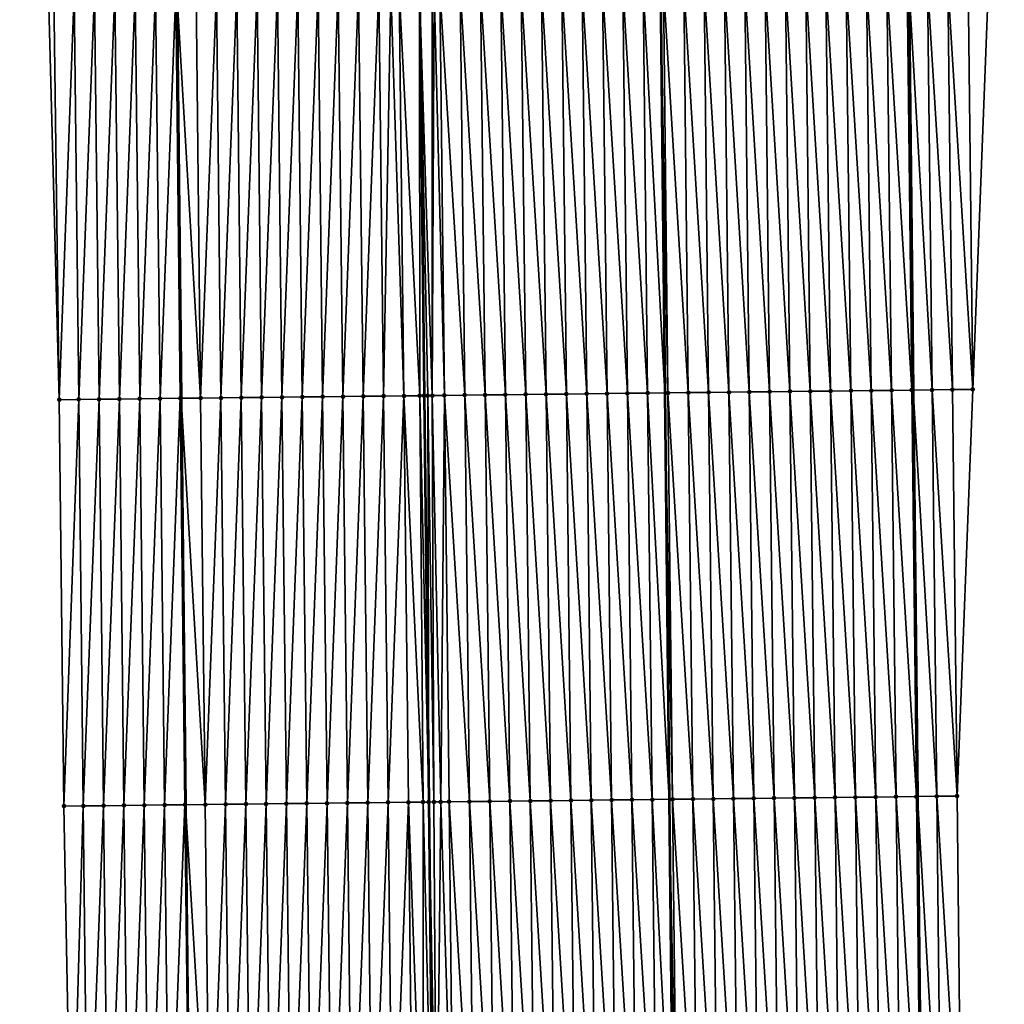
# Model space of a CAD drawing. Header units: feet. Extents: x 2010743 to 2022806, y 818705 to 837694.
# Tile 320 of 531: x 2011468 to 2011517, y 829264 to 829312. Entities that reach past the tile are written whole.
import ezdxf

# ---------------------------------------------------------------- set-up
doc = ezdxf.new("R2010")
doc.units = ezdxf.units.FT
doc.header["$MEASUREMENT"] = 0
for name, color, linetype, lineweight in [('EP_Travel Lane', 172, 'Continuous', 53), ('Road Shots', 141, 'Continuous', 100), ('STRIPING', 60, 'Continuous', 53)]:
    doc.layers.add(name, color=color, linetype=linetype, lineweight=lineweight)
doc.layers.add('I-77-MM17-21_NB-Surface-Border', color=7, linetype='Continuous')
doc.layers.add('I-77-MM17-21_NB-Surface-TIN', color=7, linetype='Continuous')

msp = doc.modelspace()

# ---------------------------------------------------------------- linework, layer by layer
at = {"layer": 'EP_Travel Lane'}
for points in [[(2011510.073, 829513.959, 319.701), (2011510.275, 829493.961, 319.572), (2011510.478, 829473.962, 319.456), (2011510.68, 829453.964, 319.32), (2011510.889, 829433.977, 319.204), (2011511.101, 829413.978, 319.111), (2011511.313, 829393.98, 319.007), (2011511.525, 829373.981, 318.9), (2011511.737, 829353.983, 318.742), (2011511.948, 829333.984, 318.616), (2011512.16, 829313.986, 318.464), (2011512.372, 829293.987, 318.354), (2011512.584, 829273.989, 318.244), (2011512.796, 829253.99, 318.126)], [(2011474.052, 829513.574, 319.955), (2011474.254, 829493.575, 319.824), (2011474.456, 829473.577, 319.69), (2011474.658, 829453.578, 319.544), (2011474.868, 829433.572, 319.424), (2011475.08, 829413.574, 319.31), (2011475.292, 829393.575, 319.206), (2011475.504, 829373.576, 319.098), (2011475.715, 829353.578, 318.956), (2011475.927, 829333.579, 318.852), (2011476.139, 829313.581, 318.726), (2011476.351, 829293.582, 318.597), (2011476.563, 829273.584, 318.471), (2011476.775, 829253.585, 318.372)]]:
    msp.add_polyline3d(points, dxfattribs=at)
at = {"layer": 'I-77-MM17-21_NB-Surface-Border', "color": 3, "linetype": 'Continuous', "lineweight": -3}
for points in [[(2011512.88, 829513.99, 319.618), (2011513.093, 829493.992, 319.485), (2011513.307, 829473.993, 319.372), (2011514.52, 829454.005, 319.215), (2011514.741, 829434.021, 319.101), (2011515.965, 829414.033, 318.979), (2011516.189, 829394.035, 318.871), (2011516.413, 829374.037, 318.757), (2011516.637, 829354.038, 318.609), (2011516.861, 829334.04, 318.463), (2011516.085, 829314.03, 318.341), (2011515.309, 829294.021, 318.255), (2011514.534, 829274.011, 318.177), (2011514.758, 829254.012, 318.068)], [(2011470.951, 829253.521, 318.21), (2011470.584, 829273.518, 318.318), (2011470.355, 829293.516, 318.447), (2011469.819, 829313.511, 318.565), (2011469.473, 829333.508, 318.682), (2011469.64, 829353.511, 318.801), (2011469.416, 829373.509, 318.931), (2011469.192, 829393.507, 319.056), (2011468.968, 829413.506, 319.161), (2011468.744, 829433.504, 319.267), (2011468.409, 829453.513, 319.373), (2011468.695, 829473.516, 319.535), (2011468.477, 829493.514, 319.673), (2011468.407, 829513.514, 319.807)]]:
    msp.add_polyline3d(points, dxfattribs=at)
at = {"layer": 'I-77-MM17-21_NB-Surface-TIN', "color": 128, "linetype": 'Continuous', "lineweight": -3}
for points in [[(2011478.312, 829293.604, 318.621), (2011479.088, 829313.614, 318.763), (2011478.088, 829313.603, 318.749)], [(2011478.312, 829293.604, 318.621), (2011479.312, 829293.615, 318.634), (2011479.088, 829313.614, 318.763)], [(2011479.312, 829293.615, 318.634), (2011480.088, 829313.625, 318.775), (2011479.088, 829313.614, 318.763)], [(2011479.312, 829293.615, 318.634), (2011480.312, 829293.626, 318.647), (2011480.088, 829313.625, 318.775)], [(2011480.312, 829293.626, 318.647), (2011481.088, 829313.636, 318.784), (2011480.088, 829313.625, 318.775)], [(2011480.312, 829293.626, 318.647), (2011481.312, 829293.638, 318.657), (2011481.088, 829313.636, 318.784)], [(2011481.312, 829293.638, 318.657), (2011482.088, 829313.647, 318.793), (2011481.088, 829313.636, 318.784)], [(2011481.312, 829293.638, 318.657), (2011482.312, 829293.649, 318.667), (2011482.088, 829313.647, 318.793)], [(2011482.312, 829293.649, 318.667), (2011483.087, 829313.658, 318.804), (2011482.088, 829313.647, 318.793)], [(2011482.312, 829293.649, 318.667), (2011483.311, 829293.66, 318.677), (2011483.087, 829313.658, 318.804)], [(2011483.311, 829293.66, 318.677), (2011484.087, 829313.669, 318.815), (2011483.087, 829313.658, 318.804)], [(2011483.311, 829293.66, 318.677), (2011484.311, 829293.671, 318.687), (2011484.087, 829313.669, 318.815)], [(2011484.311, 829293.671, 318.687), (2011485.087, 829313.68, 318.829), (2011484.087, 829313.669, 318.815)], [(2011484.311, 829293.671, 318.687), (2011485.311, 829293.682, 318.701), (2011485.087, 829313.68, 318.829)], [(2011485.311, 829293.682, 318.701), (2011486.087, 829313.692, 318.846), (2011485.087, 829313.68, 318.829)], [(2011485.311, 829293.682, 318.701), (2011486.311, 829293.693, 318.716), (2011486.087, 829313.692, 318.846)], [(2011486.311, 829293.693, 318.716), (2011486.678, 829313.698, 318.86), (2011486.087, 829313.692, 318.846)], [(2011486.311, 829293.693, 318.716), (2011487.311, 829293.704, 318.733), (2011486.678, 829313.698, 318.86)], [(2011487.311, 829293.704, 318.733), (2011487.087, 829313.703, 318.866), (2011486.678, 829313.698, 318.86)], [(2011488.091, 829293.713, 318.743), (2011488.087, 829313.714, 318.873), (2011487.087, 829313.703, 318.866)], [(2011487.311, 829293.704, 318.733), (2011488.091, 829293.713, 318.743), (2011487.087, 829313.703, 318.866)], [(2011488.712, 829293.72, 318.744), (2011488.702, 829313.721, 318.877), (2011488.087, 829313.714, 318.873)], [(2011488.49, 829293.718, 318.745), (2011488.712, 829293.72, 318.744), (2011488.087, 829313.714, 318.873)], [(2011488.49, 829293.718, 318.745), (2011488.087, 829313.714, 318.873), (2011488.311, 829293.716, 318.744)], [(2011488.091, 829293.713, 318.743), (2011488.311, 829293.716, 318.744), (2011488.087, 829313.714, 318.873)], [(2011488.712, 829293.72, 318.744), (2011488.803, 829313.722, 318.877), (2011488.702, 829313.721, 318.877)], [(2011488.712, 829293.72, 318.744), (2011489.311, 829293.727, 318.738), (2011488.803, 829313.722, 318.877)], [(2011489.311, 829293.727, 318.738), (2011489.087, 829313.725, 318.875), (2011488.803, 829313.722, 318.877)], [(2011490.311, 829293.738, 318.719), (2011490.087, 829313.736, 318.856), (2011489.087, 829313.725, 318.875)], [(2011489.311, 829293.727, 318.738), (2011490.311, 829293.738, 318.719), (2011489.087, 829313.725, 318.875)], [(2011491.311, 829293.749, 318.702), (2011491.087, 829313.748, 318.838), (2011490.087, 829313.736, 318.856)], [(2011490.311, 829293.738, 318.719), (2011491.311, 829293.749, 318.702), (2011490.087, 829313.736, 318.856)], [(2011492.311, 829293.761, 318.683), (2011492.087, 829313.759, 318.817), (2011491.087, 829313.748, 318.838)], [(2011491.311, 829293.749, 318.702), (2011492.311, 829293.761, 318.683), (2011491.087, 829313.748, 318.838)], [(2011493.311, 829293.772, 318.667), (2011493.087, 829313.77, 318.801), (2011492.087, 829313.759, 318.817)], [(2011492.311, 829293.761, 318.683), (2011493.311, 829293.772, 318.667), (2011492.087, 829313.759, 318.817)], [(2011494.311, 829293.783, 318.653), (2011494.087, 829313.782, 318.787), (2011493.087, 829313.77, 318.801)], [(2011493.311, 829293.772, 318.667), (2011494.311, 829293.783, 318.653), (2011493.087, 829313.77, 318.801)], [(2011495.311, 829293.795, 318.633), (2011495.087, 829313.793, 318.769), (2011494.087, 829313.782, 318.787)], [(2011494.311, 829293.783, 318.653), (2011495.311, 829293.795, 318.633), (2011494.087, 829313.782, 318.787)], [(2011496.311, 829293.806, 318.617), (2011496.087, 829313.804, 318.754), (2011495.087, 829313.793, 318.769)], [(2011495.311, 829293.795, 318.633), (2011496.311, 829293.806, 318.617), (2011495.087, 829313.793, 318.769)], [(2011497.311, 829293.817, 318.602), (2011497.087, 829313.815, 318.738), (2011496.087, 829313.804, 318.754)], [(2011496.311, 829293.806, 318.617), (2011497.311, 829293.817, 318.602), (2011496.087, 829313.804, 318.754)], [(2011498.311, 829293.828, 318.593), (2011498.087, 829313.827, 318.728), (2011497.087, 829313.815, 318.738)], [(2011497.311, 829293.817, 318.602), (2011498.311, 829293.828, 318.593), (2011497.087, 829313.815, 318.738)], [(2011499.31, 829293.84, 318.586), (2011499.086, 829313.838, 318.716), (2011498.087, 829313.827, 318.728)], [(2011498.311, 829293.828, 318.593), (2011499.31, 829293.84, 318.586), (2011498.087, 829313.827, 318.728)], [(2011499.086, 829313.838, 318.716), (2011500.153, 829293.849, 318.573), (2011499.941, 829313.848, 318.7)], [(2011499.31, 829293.84, 318.586), (2011500.153, 829293.849, 318.573), (2011499.086, 829313.838, 318.716)], [(2011500.31, 829293.851, 318.57), (2011500.086, 829313.849, 318.698), (2011499.941, 829313.848, 318.7)], [(2011500.31, 829293.851, 318.57), (2011499.941, 829313.848, 318.7), (2011500.153, 829293.849, 318.573)], [(2011501.31, 829293.862, 318.551), (2011501.086, 829313.861, 318.677), (2011500.086, 829313.849, 318.698)], [(2011500.31, 829293.851, 318.57), (2011501.31, 829293.862, 318.551), (2011500.086, 829313.849, 318.698)], [(2011502.31, 829293.874, 318.528), (2011502.086, 829313.872, 318.65), (2011501.086, 829313.861, 318.677)], [(2011501.31, 829293.862, 318.551), (2011502.31, 829293.874, 318.528), (2011501.086, 829313.861, 318.677)], [(2011503.31, 829293.885, 318.507), (2011503.086, 829313.883, 318.629), (2011502.086, 829313.872, 318.65)], [(2011502.31, 829293.874, 318.528), (2011503.31, 829293.885, 318.507), (2011502.086, 829313.872, 318.65)], [(2011504.31, 829293.896, 318.491), (2011504.086, 829313.895, 318.61), (2011503.086, 829313.883, 318.629)], [(2011503.31, 829293.885, 318.507), (2011504.31, 829293.896, 318.491), (2011503.086, 829313.883, 318.629)], [(2011505.31, 829293.907, 318.476), (2011505.086, 829313.906, 318.593), (2011504.086, 829313.895, 318.61)], [(2011504.31, 829293.896, 318.491), (2011505.31, 829293.907, 318.476), (2011504.086, 829313.895, 318.61)], [(2011506.31, 829293.919, 318.465), (2011506.086, 829313.917, 318.58), (2011505.086, 829313.906, 318.593)], [(2011505.31, 829293.907, 318.476), (2011506.31, 829293.919, 318.465), (2011505.086, 829313.906, 318.593)], [(2011507.31, 829293.93, 318.452), (2011507.086, 829313.928, 318.567), (2011506.086, 829313.917, 318.58)], [(2011506.31, 829293.919, 318.465), (2011507.31, 829293.93, 318.452), (2011506.086, 829313.917, 318.58)], [(2011508.31, 829293.941, 318.436), (2011508.086, 829313.94, 318.552), (2011507.086, 829313.928, 318.567)], [(2011507.31, 829293.93, 318.452), (2011508.31, 829293.941, 318.436), (2011507.086, 829313.928, 318.567)], [(2011509.31, 829293.953, 318.422), (2011509.086, 829313.951, 318.533), (2011508.086, 829313.94, 318.552)], [(2011508.31, 829293.941, 318.436), (2011509.31, 829293.953, 318.422), (2011508.086, 829313.94, 318.552)], [(2011510.31, 829293.964, 318.407), (2011510.086, 829313.962, 318.516), (2011509.086, 829313.951, 318.533)], [(2011509.31, 829293.953, 318.422), (2011510.31, 829293.964, 318.407), (2011509.086, 829313.951, 318.533)], [(2011511.31, 829293.975, 318.386), (2011511.086, 829313.974, 318.499), (2011510.086, 829313.962, 318.516)], [(2011510.31, 829293.964, 318.407), (2011511.31, 829293.975, 318.386), (2011510.086, 829313.962, 318.516)], [(2011512.31, 829293.987, 318.356), (2011512.086, 829313.985, 318.467), (2011511.086, 829313.974, 318.499)], [(2011511.31, 829293.975, 318.386), (2011512.31, 829293.987, 318.356), (2011511.086, 829313.974, 318.499)], [(2011512.086, 829313.985, 318.467), (2011512.372, 829293.987, 318.354), (2011512.16, 829313.986, 318.464)], [(2011512.31, 829293.987, 318.356), (2011512.372, 829293.987, 318.354), (2011512.086, 829313.985, 318.467)], [(2011513.31, 829293.998, 318.325), (2011513.086, 829313.996, 318.431), (2011512.16, 829313.986, 318.464)], [(2011513.31, 829293.998, 318.325), (2011512.16, 829313.986, 318.464), (2011512.372, 829293.987, 318.354)], [(2011514.31, 829294.009, 318.291), (2011514.085, 829314.008, 318.398), (2011513.086, 829313.996, 318.431)], [(2011513.31, 829293.998, 318.325), (2011514.31, 829294.009, 318.291), (2011513.086, 829313.996, 318.431)], [(2011515.309, 829294.021, 318.255), (2011515.085, 829314.019, 318.368), (2011514.085, 829314.008, 318.398)], [(2011514.31, 829294.009, 318.291), (2011515.309, 829294.021, 318.255), (2011514.085, 829314.008, 318.398)], [(2011515.309, 829294.021, 318.255), (2011516.085, 829314.03, 318.341), (2011515.085, 829314.019, 318.368)], [(2011470.355, 829293.516, 318.447), (2011470.088, 829313.514, 318.573), (2011469.819, 829313.511, 318.565)], [(2011470.355, 829293.516, 318.447), (2011471.088, 829313.525, 318.603), (2011470.088, 829313.514, 318.573)], [(2011470.355, 829293.516, 318.447), (2011471.312, 829293.527, 318.474), (2011471.088, 829313.525, 318.603)], [(2011471.312, 829293.527, 318.474), (2011472.088, 829313.536, 318.63), (2011471.088, 829313.525, 318.603)], [(2011471.312, 829293.527, 318.474), (2011472.312, 829293.538, 318.503), (2011472.088, 829313.536, 318.63)], [(2011472.312, 829293.538, 318.503), (2011473.088, 829313.547, 318.661), (2011472.088, 829313.536, 318.63)], [(2011472.312, 829293.538, 318.503), (2011473.312, 829293.549, 318.533), (2011473.088, 829313.547, 318.661)], [(2011473.312, 829293.549, 318.533), (2011474.088, 829313.558, 318.69), (2011473.088, 829313.547, 318.661)], [(2011473.312, 829293.549, 318.533), (2011474.312, 829293.56, 318.56), (2011474.088, 829313.558, 318.69)], [(2011474.312, 829293.56, 318.56), (2011475.088, 829313.569, 318.723), (2011474.088, 829313.558, 318.69)], [(2011474.312, 829293.56, 318.56), (2011475.312, 829293.571, 318.584), (2011475.088, 829313.569, 318.723)], [(2011475.312, 829293.571, 318.584), (2011476.088, 829313.58, 318.725), (2011475.088, 829313.569, 318.723)], [(2011475.312, 829293.571, 318.584), (2011476.312, 829293.582, 318.597), (2011476.088, 829313.58, 318.725)], [(2011476.088, 829313.58, 318.725), (2011476.351, 829293.582, 318.597), (2011476.139, 829313.581, 318.726)], [(2011476.312, 829293.582, 318.597), (2011476.351, 829293.582, 318.597), (2011476.088, 829313.58, 318.725)], [(2011477.312, 829293.593, 318.606), (2011477.088, 829313.591, 318.736), (2011476.139, 829313.581, 318.726)], [(2011477.312, 829293.593, 318.606), (2011476.139, 829313.581, 318.726), (2011476.351, 829293.582, 318.597)], [(2011477.312, 829293.593, 318.606), (2011478.088, 829313.603, 318.749), (2011477.088, 829313.591, 318.736)], [(2011477.312, 829293.593, 318.606), (2011478.312, 829293.604, 318.621), (2011478.088, 829313.603, 318.749)], [(2011491.535, 829273.751, 318.577), (2011491.311, 829293.749, 318.702), (2011490.311, 829293.738, 318.719)], [(2011492.535, 829273.762, 318.558), (2011492.311, 829293.761, 318.683), (2011491.311, 829293.749, 318.702)], [(2011491.535, 829273.751, 318.577), (2011492.535, 829273.762, 318.558), (2011491.311, 829293.749, 318.702)], [(2011493.535, 829273.774, 318.54), (2011493.311, 829293.772, 318.667), (2011492.311, 829293.761, 318.683)], [(2011492.535, 829273.762, 318.558), (2011493.535, 829273.774, 318.54), (2011492.311, 829293.761, 318.683)], [(2011494.535, 829273.785, 318.522), (2011494.311, 829293.783, 318.653), (2011493.311, 829293.772, 318.667)], [(2011493.535, 829273.774, 318.54), (2011494.535, 829273.785, 318.522), (2011493.311, 829293.772, 318.667)], [(2011495.535, 829273.796, 318.503), (2011495.311, 829293.795, 318.633), (2011494.311, 829293.783, 318.653)], [(2011494.535, 829273.785, 318.522), (2011495.535, 829273.796, 318.503), (2011494.311, 829293.783, 318.653)], [(2011496.535, 829273.808, 318.487), (2011496.311, 829293.806, 318.617), (2011495.311, 829293.795, 318.633)], [(2011495.535, 829273.796, 318.503), (2011496.535, 829273.808, 318.487), (2011495.311, 829293.795, 318.633)], [(2011497.535, 829273.819, 318.475), (2011497.311, 829293.817, 318.602), (2011496.311, 829293.806, 318.617)], [(2011496.535, 829273.808, 318.487), (2011497.535, 829273.819, 318.475), (2011496.311, 829293.806, 318.617)], [(2011498.535, 829273.83, 318.464), (2011498.311, 829293.828, 318.593), (2011497.311, 829293.817, 318.602)], [(2011497.535, 829273.819, 318.475), (2011498.535, 829273.83, 318.464), (2011497.311, 829293.817, 318.602)], [(2011499.534, 829273.841, 318.45), (2011499.31, 829293.84, 318.586), (2011498.311, 829293.828, 318.593)], [(2011498.535, 829273.83, 318.464), (2011499.534, 829273.841, 318.45), (2011498.311, 829293.828, 318.593)], [(2011499.31, 829293.84, 318.586), (2011500.365, 829273.851, 318.437), (2011500.153, 829293.849, 318.573)], [(2011499.534, 829273.841, 318.45), (2011500.365, 829273.851, 318.437), (2011499.31, 829293.84, 318.586)], [(2011500.534, 829273.853, 318.434), (2011500.31, 829293.851, 318.57), (2011500.153, 829293.849, 318.573)], [(2011500.534, 829273.853, 318.434), (2011500.153, 829293.849, 318.573), (2011500.365, 829273.851, 318.437)], [(2011501.534, 829273.864, 318.421), (2011501.31, 829293.862, 318.551), (2011500.31, 829293.851, 318.57)], [(2011500.534, 829273.853, 318.434), (2011501.534, 829273.864, 318.421), (2011500.31, 829293.851, 318.57)], [(2011502.534, 829273.875, 318.406), (2011502.31, 829293.874, 318.528), (2011501.31, 829293.862, 318.551)], [(2011501.534, 829273.864, 318.421), (2011502.534, 829273.875, 318.406), (2011501.31, 829293.862, 318.551)], [(2011503.534, 829273.886, 318.39), (2011503.31, 829293.885, 318.507), (2011502.31, 829293.874, 318.528)], [(2011502.534, 829273.875, 318.406), (2011503.534, 829273.886, 318.39), (2011502.31, 829293.874, 318.528)], [(2011504.534, 829273.898, 318.374), (2011504.31, 829293.896, 318.491), (2011503.31, 829293.885, 318.507)], [(2011503.534, 829273.886, 318.39), (2011504.534, 829273.898, 318.374), (2011503.31, 829293.885, 318.507)], [(2011505.534, 829273.909, 318.361), (2011505.31, 829293.907, 318.476), (2011504.31, 829293.896, 318.491)], [(2011504.534, 829273.898, 318.374), (2011505.534, 829273.909, 318.361), (2011504.31, 829293.896, 318.491)], [(2011506.534, 829273.92, 318.351), (2011506.31, 829293.919, 318.465), (2011505.31, 829293.907, 318.476)], [(2011505.534, 829273.909, 318.361), (2011506.534, 829273.92, 318.351), (2011505.31, 829293.907, 318.476)], [(2011507.534, 829273.932, 318.341), (2011507.31, 829293.93, 318.452), (2011506.31, 829293.919, 318.465)], [(2011506.534, 829273.92, 318.351), (2011507.534, 829273.932, 318.341), (2011506.31, 829293.919, 318.465)], [(2011508.534, 829273.943, 318.327), (2011508.31, 829293.941, 318.436), (2011507.31, 829293.93, 318.452)], [(2011507.534, 829273.932, 318.341), (2011508.534, 829273.943, 318.327), (2011507.31, 829293.93, 318.452)], [(2011509.534, 829273.954, 318.309), (2011509.31, 829293.953, 318.422), (2011508.31, 829293.941, 318.436)], [(2011508.534, 829273.943, 318.327), (2011509.534, 829273.954, 318.309), (2011508.31, 829293.941, 318.436)], [(2011510.534, 829273.965, 318.293), (2011510.31, 829293.964, 318.407), (2011509.31, 829293.953, 318.422)], [(2011509.534, 829273.954, 318.309), (2011510.534, 829273.965, 318.293), (2011509.31, 829293.953, 318.422)], [(2011511.534, 829273.977, 318.274), (2011511.31, 829293.975, 318.386), (2011510.31, 829293.964, 318.407)], [(2011510.534, 829273.965, 318.293), (2011511.534, 829273.977, 318.274), (2011510.31, 829293.964, 318.407)], [(2011512.534, 829273.988, 318.246), (2011512.31, 829293.987, 318.356), (2011511.31, 829293.975, 318.386)], [(2011511.534, 829273.977, 318.274), (2011512.534, 829273.988, 318.246), (2011511.31, 829293.975, 318.386)], [(2011512.31, 829293.987, 318.356), (2011512.584, 829273.989, 318.244), (2011512.372, 829293.987, 318.354)], [(2011512.534, 829273.988, 318.246), (2011512.584, 829273.989, 318.244), (2011512.31, 829293.987, 318.356)], [(2011513.534, 829273.999, 318.213), (2011513.31, 829293.998, 318.325), (2011512.372, 829293.987, 318.354)], [(2011513.534, 829273.999, 318.213), (2011512.372, 829293.987, 318.354), (2011512.584, 829273.989, 318.244)], [(2011514.534, 829274.011, 318.177), (2011514.31, 829294.009, 318.291), (2011513.31, 829293.998, 318.325)], [(2011513.534, 829273.999, 318.213), (2011514.534, 829274.011, 318.177), (2011513.31, 829293.998, 318.325)], [(2011514.534, 829274.011, 318.177), (2011515.309, 829294.021, 318.255), (2011514.31, 829294.009, 318.291)], [(2011470.584, 829273.518, 318.318), (2011471.312, 829293.527, 318.474), (2011470.355, 829293.516, 318.447)], [(2011470.584, 829273.518, 318.318), (2011471.536, 829273.528, 318.349), (2011471.312, 829293.527, 318.474)], [(2011471.536, 829273.528, 318.349), (2011472.312, 829293.538, 318.503), (2011471.312, 829293.527, 318.474)], [(2011471.536, 829273.528, 318.349), (2011472.536, 829273.539, 318.379), (2011472.312, 829293.538, 318.503)], [(2011472.536, 829273.539, 318.379), (2011473.312, 829293.549, 318.533), (2011472.312, 829293.538, 318.503)], [(2011472.536, 829273.539, 318.379), (2011473.536, 829273.55, 318.409), (2011473.312, 829293.549, 318.533)], [(2011473.536, 829273.55, 318.409), (2011474.312, 829293.56, 318.56), (2011473.312, 829293.549, 318.533)], [(2011473.536, 829273.55, 318.409), (2011474.536, 829273.561, 318.437), (2011474.312, 829293.56, 318.56)], [(2011474.536, 829273.561, 318.437), (2011475.312, 829293.571, 318.584), (2011474.312, 829293.56, 318.56)], [(2011474.536, 829273.561, 318.437), (2011475.536, 829273.572, 318.462), (2011475.312, 829293.571, 318.584)], [(2011475.536, 829273.572, 318.462), (2011476.312, 829293.582, 318.597), (2011475.312, 829293.571, 318.584)], [(2011475.536, 829273.572, 318.462), (2011476.536, 829273.584, 318.471), (2011476.312, 829293.582, 318.597)], [(2011476.312, 829293.582, 318.597), (2011476.563, 829273.584, 318.471), (2011476.351, 829293.582, 318.597)], [(2011476.536, 829273.584, 318.471), (2011476.563, 829273.584, 318.471), (2011476.312, 829293.582, 318.597)], [(2011477.536, 829273.595, 318.48), (2011477.312, 829293.593, 318.606), (2011476.351, 829293.582, 318.597)], [(2011477.536, 829273.595, 318.48), (2011476.351, 829293.582, 318.597), (2011476.563, 829273.584, 318.471)], [(2011477.536, 829273.595, 318.48), (2011478.312, 829293.604, 318.621), (2011477.312, 829293.593, 318.606)], [(2011477.536, 829273.595, 318.48), (2011478.536, 829273.606, 318.497), (2011478.312, 829293.604, 318.621)], [(2011478.536, 829273.606, 318.497), (2011479.312, 829293.615, 318.634), (2011478.312, 829293.604, 318.621)], [(2011478.536, 829273.606, 318.497), (2011479.536, 829273.617, 318.51), (2011479.312, 829293.615, 318.634)], [(2011479.536, 829273.617, 318.51), (2011480.312, 829293.626, 318.647), (2011479.312, 829293.615, 318.634)], [(2011479.536, 829273.617, 318.51), (2011480.536, 829273.628, 318.52), (2011480.312, 829293.626, 318.647)], [(2011480.536, 829273.628, 318.52), (2011481.312, 829293.638, 318.657), (2011480.312, 829293.626, 318.647)], [(2011480.536, 829273.628, 318.52), (2011481.536, 829273.639, 318.532), (2011481.312, 829293.638, 318.657)], [(2011481.536, 829273.639, 318.532), (2011482.312, 829293.649, 318.667), (2011481.312, 829293.638, 318.657)], [(2011481.536, 829273.639, 318.532), (2011482.536, 829273.65, 318.541), (2011482.312, 829293.649, 318.667)], [(2011482.536, 829273.65, 318.541), (2011483.311, 829293.66, 318.677), (2011482.312, 829293.649, 318.667)], [(2011482.536, 829273.65, 318.541), (2011483.535, 829273.662, 318.552), (2011483.311, 829293.66, 318.677)], [(2011483.535, 829273.662, 318.552), (2011484.311, 829293.671, 318.687), (2011483.311, 829293.66, 318.677)], [(2011483.535, 829273.662, 318.552), (2011484.535, 829273.673, 318.564), (2011484.311, 829293.671, 318.687)], [(2011484.535, 829273.673, 318.564), (2011485.311, 829293.682, 318.701), (2011484.311, 829293.671, 318.687)], [(2011484.535, 829273.673, 318.564), (2011485.535, 829273.684, 318.577), (2011485.311, 829293.682, 318.701)], [(2011485.535, 829273.684, 318.577), (2011486.311, 829293.693, 318.716), (2011485.311, 829293.682, 318.701)], [(2011485.535, 829273.684, 318.577), (2011486.535, 829273.695, 318.59), (2011486.311, 829293.693, 318.716)], [(2011486.535, 829273.695, 318.59), (2011487.311, 829293.704, 318.733), (2011486.311, 829293.693, 318.716)], [(2011486.535, 829273.695, 318.59), (2011487.535, 829273.706, 318.607), (2011487.311, 829293.704, 318.733)], [(2011488.262, 829273.714, 318.616), (2011488.091, 829293.713, 318.743), (2011487.311, 829293.704, 318.733)], [(2011487.535, 829273.706, 318.607), (2011488.262, 829273.714, 318.616), (2011487.311, 829293.704, 318.733)], [(2011488.091, 829293.713, 318.743), (2011488.535, 829273.717, 318.617), (2011488.311, 829293.716, 318.744)], [(2011488.262, 829273.714, 318.616), (2011488.535, 829273.717, 318.617), (2011488.091, 829293.713, 318.743)], [(2011488.49, 829293.718, 318.745), (2011488.311, 829293.716, 318.744), (2011488.535, 829273.717, 318.617)], [(2011488.794, 829273.72, 318.618), (2011488.712, 829293.72, 318.744), (2011488.49, 829293.718, 318.745)], [(2011488.794, 829273.72, 318.618), (2011488.49, 829293.718, 318.745), (2011488.535, 829273.717, 318.617)], [(2011489.13, 829273.724, 318.617), (2011489.311, 829293.727, 318.738), (2011488.712, 829293.72, 318.744)], [(2011488.794, 829273.72, 318.618), (2011489.13, 829273.724, 318.617), (2011488.712, 829293.72, 318.744)], [(2011489.13, 829273.724, 318.617), (2011489.535, 829273.728, 318.614), (2011489.311, 829293.727, 318.738)], [(2011490.535, 829273.74, 318.599), (2011490.311, 829293.738, 318.719), (2011489.311, 829293.727, 318.738)], [(2011489.535, 829273.728, 318.614), (2011490.535, 829273.74, 318.599), (2011489.311, 829293.727, 318.738)], [(2011490.535, 829273.74, 318.599), (2011491.535, 829273.751, 318.577), (2011490.311, 829293.738, 318.719)], [(2011502.758, 829253.877, 318.292), (2011502.534, 829273.875, 318.406), (2011501.534, 829273.864, 318.421)], [(2011503.758, 829253.888, 318.272), (2011503.534, 829273.886, 318.39), (2011502.534, 829273.875, 318.406)], [(2011502.758, 829253.877, 318.292), (2011503.758, 829253.888, 318.272), (2011502.534, 829273.875, 318.406)], [(2011504.758, 829253.899, 318.255), (2011504.534, 829273.898, 318.374), (2011503.534, 829273.886, 318.39)], [(2011503.758, 829253.888, 318.272), (2011504.758, 829253.899, 318.255), (2011503.534, 829273.886, 318.39)], [(2011505.758, 829253.911, 318.242), (2011505.534, 829273.909, 318.361), (2011504.534, 829273.898, 318.374)], [(2011504.758, 829253.899, 318.255), (2011505.758, 829253.911, 318.242), (2011504.534, 829273.898, 318.374)], [(2011506.758, 829253.922, 318.232), (2011506.534, 829273.92, 318.351), (2011505.534, 829273.909, 318.361)], [(2011505.758, 829253.911, 318.242), (2011506.758, 829253.922, 318.232), (2011505.534, 829273.909, 318.361)], [(2011507.758, 829253.933, 318.223), (2011507.534, 829273.932, 318.341), (2011506.534, 829273.92, 318.351)], [(2011506.758, 829253.922, 318.232), (2011507.758, 829253.933, 318.223), (2011506.534, 829273.92, 318.351)], [(2011508.758, 829253.944, 318.212), (2011508.534, 829273.943, 318.327), (2011507.534, 829273.932, 318.341)], [(2011507.758, 829253.933, 318.223), (2011508.758, 829253.944, 318.212), (2011507.534, 829273.932, 318.341)], [(2011509.758, 829253.956, 318.195), (2011509.534, 829273.954, 318.309), (2011508.534, 829273.943, 318.327)], [(2011508.758, 829253.944, 318.212), (2011509.758, 829253.956, 318.195), (2011508.534, 829273.943, 318.327)], [(2011510.758, 829253.967, 318.179), (2011510.534, 829273.965, 318.293), (2011509.534, 829273.954, 318.309)], [(2011509.758, 829253.956, 318.195), (2011510.758, 829253.967, 318.179), (2011509.534, 829273.954, 318.309)], [(2011511.758, 829253.978, 318.156), (2011511.534, 829273.977, 318.274), (2011510.534, 829273.965, 318.293)], [(2011510.758, 829253.967, 318.179), (2011511.758, 829253.978, 318.156), (2011510.534, 829273.965, 318.293)], [(2011512.758, 829253.99, 318.127), (2011512.534, 829273.988, 318.246), (2011511.534, 829273.977, 318.274)], [(2011511.758, 829253.978, 318.156), (2011512.758, 829253.99, 318.127), (2011511.534, 829273.977, 318.274)], [(2011512.534, 829273.988, 318.246), (2011512.796, 829253.99, 318.126), (2011512.584, 829273.989, 318.244)], [(2011512.758, 829253.99, 318.127), (2011512.796, 829253.99, 318.126), (2011512.534, 829273.988, 318.246)], [(2011513.758, 829254.001, 318.097), (2011513.534, 829273.999, 318.213), (2011512.584, 829273.989, 318.244)], [(2011513.758, 829254.001, 318.097), (2011512.584, 829273.989, 318.244), (2011512.796, 829253.99, 318.126)], [(2011514.758, 829254.012, 318.068), (2011514.534, 829274.011, 318.177), (2011513.534, 829273.999, 318.213)], [(2011513.758, 829254.001, 318.097), (2011514.758, 829254.012, 318.068), (2011513.534, 829273.999, 318.213)], [(2011470.951, 829253.521, 318.21), (2011471.536, 829273.528, 318.349), (2011470.584, 829273.518, 318.318)], [(2011470.951, 829253.521, 318.21), (2011471.76, 829253.53, 318.233), (2011471.536, 829273.528, 318.349)], [(2011471.76, 829253.53, 318.233), (2011472.536, 829273.539, 318.379), (2011471.536, 829273.528, 318.349)], [(2011471.76, 829253.53, 318.233), (2011472.76, 829253.541, 318.266), (2011472.536, 829273.539, 318.379)], [(2011472.76, 829253.541, 318.266), (2011473.536, 829273.55, 318.409), (2011472.536, 829273.539, 318.379)], [(2011472.76, 829253.541, 318.266), (2011473.76, 829253.552, 318.301), (2011473.536, 829273.55, 318.409)], [(2011473.76, 829253.552, 318.301), (2011474.536, 829273.561, 318.437), (2011473.536, 829273.55, 318.409)], [(2011473.76, 829253.552, 318.301), (2011474.76, 829253.563, 318.334), (2011474.536, 829273.561, 318.437)], [(2011474.76, 829253.563, 318.334), (2011475.536, 829273.572, 318.462), (2011474.536, 829273.561, 318.437)], [(2011474.76, 829253.563, 318.334), (2011475.76, 829253.574, 318.363), (2011475.536, 829273.572, 318.462)], [(2011475.76, 829253.574, 318.363), (2011476.536, 829273.584, 318.471), (2011475.536, 829273.572, 318.462)], [(2011475.76, 829253.574, 318.363), (2011476.76, 829253.585, 318.372), (2011476.536, 829273.584, 318.471)], [(2011476.536, 829273.584, 318.471), (2011476.775, 829253.585, 318.372), (2011476.563, 829273.584, 318.471)], [(2011476.76, 829253.585, 318.372), (2011476.775, 829253.585, 318.372), (2011476.536, 829273.584, 318.471)], [(2011477.76, 829253.596, 318.378), (2011477.536, 829273.595, 318.48), (2011476.563, 829273.584, 318.471)], [(2011477.76, 829253.596, 318.378), (2011476.563, 829273.584, 318.471), (2011476.775, 829253.585, 318.372)], [(2011477.76, 829253.596, 318.378), (2011478.536, 829273.606, 318.497), (2011477.536, 829273.595, 318.48)], [(2011477.76, 829253.596, 318.378), (2011478.76, 829253.607, 318.391), (2011478.536, 829273.606, 318.497)], [(2011478.76, 829253.607, 318.391), (2011479.536, 829273.617, 318.51), (2011478.536, 829273.606, 318.497)], [(2011478.76, 829253.607, 318.391), (2011479.76, 829253.618, 318.405), (2011479.536, 829273.617, 318.51)], [(2011479.76, 829253.618, 318.405), (2011480.536, 829273.628, 318.52), (2011479.536, 829273.617, 318.51)], [(2011479.76, 829253.618, 318.405), (2011480.76, 829253.63, 318.416), (2011480.536, 829273.628, 318.52)], [(2011480.76, 829253.63, 318.416), (2011481.536, 829273.639, 318.532), (2011480.536, 829273.628, 318.52)], [(2011480.76, 829253.63, 318.416), (2011481.76, 829253.641, 318.426), (2011481.536, 829273.639, 318.532)], [(2011481.76, 829253.641, 318.426), (2011482.536, 829273.65, 318.541), (2011481.536, 829273.639, 318.532)], [(2011481.76, 829253.641, 318.426), (2011482.76, 829253.652, 318.435), (2011482.536, 829273.65, 318.541)], [(2011482.76, 829253.652, 318.435), (2011483.535, 829273.662, 318.552), (2011482.536, 829273.65, 318.541)], [(2011482.76, 829253.652, 318.435), (2011483.76, 829253.663, 318.445), (2011483.535, 829273.662, 318.552)], [(2011483.76, 829253.663, 318.445), (2011484.535, 829273.673, 318.564), (2011483.535, 829273.662, 318.552)], [(2011483.76, 829253.663, 318.445), (2011484.759, 829253.674, 318.454), (2011484.535, 829273.673, 318.564)], [(2011484.759, 829253.674, 318.454), (2011485.535, 829273.684, 318.577), (2011484.535, 829273.673, 318.564)], [(2011484.759, 829253.674, 318.454), (2011485.759, 829253.685, 318.466), (2011485.535, 829273.684, 318.577)], [(2011485.759, 829253.685, 318.466), (2011486.535, 829273.695, 318.59), (2011485.535, 829273.684, 318.577)], [(2011485.759, 829253.685, 318.466), (2011486.759, 829253.696, 318.483), (2011486.535, 829273.695, 318.59)], [(2011486.759, 829253.696, 318.483), (2011487.535, 829273.706, 318.607), (2011486.535, 829273.695, 318.59)], [(2011486.759, 829253.696, 318.483), (2011487.759, 829253.708, 318.5), (2011487.535, 829273.706, 318.607)], [(2011488.262, 829253.713, 318.507), (2011488.262, 829273.714, 318.616), (2011487.535, 829273.706, 318.607)], [(2011487.759, 829253.708, 318.5), (2011488.262, 829253.713, 318.507), (2011487.535, 829273.706, 318.607)], [(2011488.738, 829253.718, 318.51), (2011488.535, 829273.717, 318.617), (2011488.262, 829273.714, 318.616)], [(2011488.262, 829253.713, 318.507), (2011488.738, 829253.718, 318.51), (2011488.262, 829273.714, 318.616)], [(2011488.925, 829253.721, 318.509), (2011488.794, 829273.72, 318.618), (2011488.535, 829273.717, 318.617)], [(2011488.925, 829253.721, 318.509), (2011488.535, 829273.717, 318.617), (2011488.759, 829253.719, 318.51)], [(2011488.738, 829253.718, 318.51), (2011488.759, 829253.719, 318.51), (2011488.535, 829273.717, 318.617)], [(2011488.925, 829253.721, 318.509), (2011489.13, 829273.724, 318.617), (2011488.794, 829273.72, 318.618)], [(2011488.925, 829253.721, 318.509), (2011489.759, 829253.73, 318.501), (2011489.13, 829273.724, 318.617)], [(2011489.759, 829253.73, 318.501), (2011489.535, 829273.728, 318.614), (2011489.13, 829273.724, 318.617)], [(2011490.759, 829253.741, 318.483), (2011490.535, 829273.74, 318.599), (2011489.535, 829273.728, 318.614)], [(2011489.759, 829253.73, 318.501), (2011490.759, 829253.741, 318.483), (2011489.535, 829273.728, 318.614)], [(2011491.759, 829253.753, 318.465), (2011491.535, 829273.751, 318.577), (2011490.535, 829273.74, 318.599)], [(2011490.759, 829253.741, 318.483), (2011491.759, 829253.753, 318.465), (2011490.535, 829273.74, 318.599)], [(2011492.759, 829253.764, 318.446), (2011492.535, 829273.762, 318.558), (2011491.535, 829273.751, 318.577)], [(2011491.759, 829253.753, 318.465), (2011492.759, 829253.764, 318.446), (2011491.535, 829273.751, 318.577)], [(2011493.759, 829253.775, 318.427), (2011493.535, 829273.774, 318.54), (2011492.535, 829273.762, 318.558)], [(2011492.759, 829253.764, 318.446), (2011493.759, 829253.775, 318.427), (2011492.535, 829273.762, 318.558)], [(2011494.759, 829253.786, 318.41), (2011494.535, 829273.785, 318.522), (2011493.535, 829273.774, 318.54)], [(2011493.759, 829253.775, 318.427), (2011494.759, 829253.786, 318.41), (2011493.535, 829273.774, 318.54)], [(2011495.759, 829253.798, 318.395), (2011495.535, 829273.796, 318.503), (2011494.535, 829273.785, 318.522)], [(2011494.759, 829253.786, 318.41), (2011495.759, 829253.798, 318.395), (2011494.535, 829273.785, 318.522)], [(2011496.759, 829253.809, 318.381), (2011496.535, 829273.808, 318.487), (2011495.535, 829273.796, 318.503)], [(2011495.759, 829253.798, 318.395), (2011496.759, 829253.809, 318.381), (2011495.535, 829273.796, 318.503)], [(2011497.759, 829253.82, 318.368), (2011497.535, 829273.819, 318.475), (2011496.535, 829273.808, 318.487)], [(2011496.759, 829253.809, 318.381), (2011497.759, 829253.82, 318.368), (2011496.535, 829273.808, 318.487)], [(2011498.759, 829253.832, 318.36), (2011498.535, 829273.83, 318.464), (2011497.535, 829273.819, 318.475)], [(2011497.759, 829253.82, 318.368), (2011498.759, 829253.832, 318.36), (2011497.535, 829273.819, 318.475)], [(2011499.758, 829253.843, 318.352), (2011499.534, 829273.841, 318.45), (2011498.535, 829273.83, 318.464)], [(2011498.759, 829253.832, 318.36), (2011499.758, 829253.843, 318.352), (2011498.535, 829273.83, 318.464)], [(2011499.534, 829273.841, 318.45), (2011500.577, 829253.852, 318.335), (2011500.365, 829273.851, 318.437)], [(2011499.758, 829253.843, 318.352), (2011500.577, 829253.852, 318.335), (2011499.534, 829273.841, 318.45)], [(2011500.758, 829253.854, 318.332), (2011500.534, 829273.853, 318.434), (2011500.365, 829273.851, 318.437)], [(2011500.758, 829253.854, 318.332), (2011500.365, 829273.851, 318.437), (2011500.577, 829253.852, 318.335)], [(2011501.758, 829253.865, 318.314), (2011501.534, 829273.864, 318.421), (2011500.534, 829273.853, 318.434)], [(2011500.758, 829253.854, 318.332), (2011501.758, 829253.865, 318.314), (2011500.534, 829273.853, 318.434)], [(2011501.758, 829253.865, 318.314), (2011502.758, 829253.877, 318.292), (2011501.534, 829273.864, 318.421)]]:
    msp.add_3dface(points, dxfattribs=at)
at = {"layer": 'Road Shots', "lineweight": 100}
for p in [(2011491.311, 829293.749, 318.702), (2011492.311, 829293.761, 318.683), (2011493.311, 829293.772, 318.667), (2011494.311, 829293.783, 318.653), (2011495.311, 829293.795, 318.633), (2011496.311, 829293.806, 318.617), (2011497.311, 829293.817, 318.602), (2011498.311, 829293.828, 318.593), (2011499.31, 829293.84, 318.586), (2011500.31, 829293.851, 318.57), (2011501.31, 829293.862, 318.551), (2011502.31, 829293.874, 318.528), (2011503.31, 829293.885, 318.507), (2011504.31, 829293.896, 318.491), (2011505.31, 829293.907, 318.476), (2011506.31, 829293.919, 318.465), (2011507.31, 829293.93, 318.452), (2011508.31, 829293.941, 318.436), (2011509.31, 829293.953, 318.422), (2011510.31, 829293.964, 318.407), (2011511.31, 829293.975, 318.386), (2011512.31, 829293.987, 318.356), (2011513.31, 829293.998, 318.325), (2011514.31, 829294.009, 318.291), (2011515.309, 829294.021, 318.255), (2011470.355, 829293.516, 318.447), (2011471.312, 829293.527, 318.474), (2011472.312, 829293.538, 318.503), (2011473.312, 829293.549, 318.533), (2011474.312, 829293.56, 318.56), (2011475.312, 829293.571, 318.584), (2011476.312, 829293.582, 318.597), (2011477.312, 829293.593, 318.606), (2011478.312, 829293.604, 318.621), (2011479.312, 829293.615, 318.634), (2011480.312, 829293.626, 318.647), (2011481.312, 829293.638, 318.657), (2011482.312, 829293.649, 318.667), (2011483.311, 829293.66, 318.677), (2011484.311, 829293.671, 318.687), (2011485.311, 829293.682, 318.701), (2011486.311, 829293.693, 318.716), (2011487.311, 829293.704, 318.733), (2011488.091, 829293.713, 318.743), (2011488.311, 829293.716, 318.744), (2011488.49, 829293.718, 318.745), (2011488.712, 829293.72, 318.744), (2011489.311, 829293.727, 318.738), (2011490.311, 829293.738, 318.719), (2011502.534, 829273.875, 318.406), (2011503.534, 829273.886, 318.39), (2011504.534, 829273.898, 318.374), (2011505.534, 829273.909, 318.361), (2011506.534, 829273.92, 318.351), (2011507.534, 829273.932, 318.341), (2011508.534, 829273.943, 318.327), (2011509.534, 829273.954, 318.309), (2011510.534, 829273.965, 318.293), (2011511.534, 829273.977, 318.274), (2011512.534, 829273.988, 318.246), (2011513.534, 829273.999, 318.213), (2011514.534, 829274.011, 318.177), (2011470.584, 829273.518, 318.318), (2011471.536, 829273.528, 318.349), (2011472.536, 829273.539, 318.379), (2011473.536, 829273.55, 318.409), (2011474.536, 829273.561, 318.437), (2011475.536, 829273.572, 318.462), (2011476.536, 829273.584, 318.471), (2011477.536, 829273.595, 318.48), (2011478.536, 829273.606, 318.497), (2011479.536, 829273.617, 318.51), (2011480.536, 829273.628, 318.52), (2011481.536, 829273.639, 318.532), (2011482.536, 829273.65, 318.541), (2011483.535, 829273.662, 318.552), (2011484.535, 829273.673, 318.564), (2011485.535, 829273.684, 318.577), (2011486.535, 829273.695, 318.59), (2011487.535, 829273.706, 318.607), (2011488.262, 829273.714, 318.616), (2011488.535, 829273.717, 318.617), (2011488.794, 829273.72, 318.618), (2011489.13, 829273.724, 318.617), (2011489.535, 829273.728, 318.614), (2011490.535, 829273.74, 318.599), (2011491.535, 829273.751, 318.577), (2011492.535, 829273.762, 318.558), (2011493.535, 829273.774, 318.54), (2011494.535, 829273.785, 318.522), (2011495.535, 829273.796, 318.503), (2011496.535, 829273.808, 318.487), (2011497.535, 829273.819, 318.475), (2011498.535, 829273.83, 318.464), (2011499.534, 829273.841, 318.45), (2011500.534, 829273.853, 318.434), (2011501.534, 829273.864, 318.421)]:
    msp.add_point(p, dxfattribs=at)
at = {"layer": 'STRIPING'}
for points in [[(2011497.854, 829513.828, 319.905), (2011498.056, 829493.829, 319.764), (2011498.258, 829473.831, 319.58), (2011498.461, 829453.833, 319.418), (2011498.67, 829433.839, 319.31), (2011498.882, 829413.841, 319.228), (2011499.094, 829393.842, 319.143), (2011499.306, 829373.843, 319.08), (2011499.518, 829353.845, 318.946), (2011499.729, 829333.846, 318.833), (2011499.941, 829313.848, 318.7), (2011500.153, 829293.849, 318.573), (2011500.365, 829273.851, 318.437), (2011500.577, 829253.852, 318.335)], [(2011485.882, 829513.699, 320.089), (2011486.095, 829493.701, 319.945), (2011486.308, 829473.702, 319.777), (2011486.521, 829453.704, 319.644), (2011486.743, 829433.705, 319.526), (2011486.967, 829413.706, 319.417), (2011487.191, 829393.707, 319.342), (2011487.415, 829373.709, 319.252), (2011487.639, 829353.711, 319.111), (2011487.863, 829333.712, 319.004), (2011488.087, 829313.714, 318.873), (2011488.311, 829293.716, 318.744), (2011488.535, 829273.717, 318.617), (2011488.759, 829253.719, 318.51)]]:
    msp.add_polyline3d(points, dxfattribs=at)

doc.saveas('drawing.dxf')
